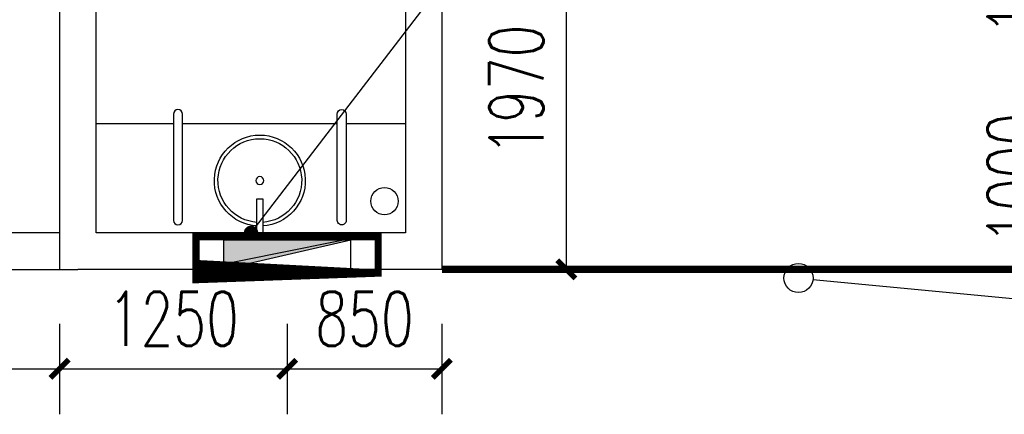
# Model space of a CAD drawing. Extents: x 797781 to 1255204, y 21234 to 1024248.
# Tile 438 of 656: x 940239 to 945648, y 475697 to 477865. Entities that reach past the tile are written whole.
import ezdxf

# ---------------------------------------------------------------- set-up
doc = ezdxf.new("R2010")
doc.units = 0
doc.header["$LTSCALE"] = 1000
doc.header["$MEASUREMENT"] = 0
doc.linetypes.add('( Hidden )', pattern=[0.375, 0.25, -0.125])
for name, color, linetype in [('230303生产综合楼-平面图_t8$0$DIM_IDEN', 3, 'Continuous'), ('230303生产综合楼-平面图_t8$0$DIM_LEAD', 3, 'Continuous'), ('230303生产综合楼-平面图_t8$0$FF-厨卫具-JYZS', 44, 'Continuous'), ('230303生产综合楼-平面图_t8$0$PUB_DIM', 3, 'Continuous'), ('230303生产综合楼-平面图_t8$0$STAIR', 2, 'Continuous'), ('230303生产综合楼-平面图_t8$0$WALL', 40, 'Continuous'), ('230303生产综合楼-平面图_t8$0$WINDOW', 4, 'Continuous'), ('230303生产综合楼-平面图_t8$0$条件', 7, 'Continuous'), ('230303生产综合楼-平面图_t8$0$板洞', 6, 'Continuous'), ('EQUIP_消火栓', 7, 'Continuous'), ('VPIPE-消防', 1, 'Continuous'), ('防排烟', 7, 'Continuous')]:
    doc.layers.add(name, color=color, linetype=linetype)
doc.styles.add('230303生产综合楼-平面图_T8$0$_TCH_DIM_T3', font='SIMPLEX', dxfattribs={"width": 0.7058823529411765, "bigfont": 'GBCBIG'})
doc.dimstyles.new('230303生产综合楼-平面图_T8$0$_TCH_ARCH&&100', dxfattribs={"dimtxt": 297.5, "dimasz": 100, "dimexe": 250, "dimexo": 300, "dimgap": 126.25, "dimtad": 1, "dimdec": 0, "dimzin": 0, "dimdsep": 46, "dimtxsty": '230303生产综合楼-平面图_T8$0$_TCH_DIM_T3', "dimblk": '230303生产综合楼-平面图_t8$0$_ArchTick', "dimcen": 0.09, "dimclrt": 7, "dimazin": 2, "dimtfac": 1, "dimtdec": 0, "dimtix": 1, "dimtmove": 2, "dimatfit": 3, "dimfxl": 1, "dimtolj": 1, "dimtzin": 0, "dimarcsym": 0})

# ---------------------------------------------------------------- blocks, each defined once
blk = doc.blocks.new('$TwtSys$00000434')
for p, q in [((-0.5, 0.5), (-0.5, -0.5)), ((-0.5, -0.5), (0.5, 0.5)), ((0.5, 0.5), (-0.5, 0.5)), ((0.5, -0.5), (0.5, 0.5)), ((-0.5, -0.5), (0.5, -0.5))]:
    blk.add_line(p, q)
blk.add_solid([(0.5, -0.5), (0.5, 0.5), (-0.5, -0.5)])
blk = doc.blocks.new('230303生产综合楼-平面图_t8$0$4-XHS')
at = {"layer": 'VPIPE-消防'}
blk.add_circle((1069722.691161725, 269824.5407400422), 75, dxfattribs=at)
at = {"layer": 'EQUIP_消火栓', "xscale": 700, "yscale": 160, "zscale": 700, "rotation": 180.0000000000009}
blk.add_blockref('$TwtSys$00000434', (1069187.634070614, 269529.5407400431), dxfattribs=at)
blk = doc.blocks.new('230303生产综合楼-平面图_t8$0$_ArchTick')
at = {"color": 0, "linetype": 'ByBlock', "const_width": 0.3}
blk.add_lwpolyline([(-0.5, -0.5), (0.5, 0.5)], dxfattribs=at)
blk = doc.blocks.new('*D6227')
at = {"layer": '230303生产综合楼-平面图_t8$0$PUB_DIM', "color": 0, "lineweight": -2, "transparency": 16777216}
for p, q in [((772798.3066328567, 181098.9375635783), (772269.4570127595, 181098.9375635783)), ((772519.4570127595, 179798.9375635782), (772519.4570127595, 181098.9375635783)), ((772798.3066328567, 179798.9375635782), (772269.4570127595, 179798.9375635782))]:
    blk.add_line(p, q, dxfattribs=at)
at = {"layer": 'Defpoints', "color": 0, "transparency": 16777216}
for p in [(772519.4570127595, 181098.9375635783), (773098.3066328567, 181098.9375635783), (773098.3066328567, 179798.9375635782)]:
    blk.add_point(p, dxfattribs=at)
at = {"layer": '230303生产综合楼-平面图_t8$0$PUB_DIM', "color": 0, "lineweight": -2, "transparency": 16777216, "xscale": 100, "yscale": 100, "zscale": 100}
for p, rotation in [((772519.4570127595, 181098.9375635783), 90), ((772519.4570127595, 179798.9375635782), 270)]:
    blk.add_blockref('230303生产综合楼-平面图_t8$0$_ArchTick', p, dxfattribs=dict(at, rotation=rotation))
at = {"layer": '230303生产综合楼-平面图_t8$0$PUB_DIM', "color": 7, "transparency": 16777216, "insert": (772244.4570127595, 180448.9375635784), "char_height": 297.5, "attachment_point": 5, "rotation": 90, "style": '230303生产综合楼-平面图_T8$0$_TCH_DIM_T3'}
blk.add_mtext('\\A1;1300', dxfattribs=at)
blk = doc.blocks.new('*D6228')
at = {"layer": '230303生产综合楼-平面图_t8$0$PUB_DIM', "color": 0, "lineweight": -2, "transparency": 16777216}
for p, q in [((772798.3066328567, 179798.9375635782), (772269.4570127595, 179798.9375635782)), ((772519.4570127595, 178798.937563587), (772519.4570127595, 179798.9375635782)), ((772798.3066328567, 178798.937563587), (772269.4570127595, 178798.937563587))]:
    blk.add_line(p, q, dxfattribs=at)
at = {"layer": 'Defpoints', "color": 0, "transparency": 16777216}
for p in [(772519.4570127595, 179798.9375635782), (773098.3066328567, 179798.9375635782), (773098.3066328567, 178798.937563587)]:
    blk.add_point(p, dxfattribs=at)
at = {"layer": '230303生产综合楼-平面图_t8$0$PUB_DIM', "color": 0, "lineweight": -2, "transparency": 16777216, "xscale": 100, "yscale": 100, "zscale": 100}
for p, rotation in [((772519.4570127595, 179798.9375635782), 90), ((772519.4570127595, 178798.937563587), 270)]:
    blk.add_blockref('230303生产综合楼-平面图_t8$0$_ArchTick', p, dxfattribs=dict(at, rotation=rotation))
at = {"layer": '230303生产综合楼-平面图_t8$0$PUB_DIM', "color": 7, "transparency": 16777216, "insert": (772244.4570127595, 179298.9375635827), "char_height": 297.5, "attachment_point": 5, "rotation": 90, "style": '230303生产综合楼-平面图_T8$0$_TCH_DIM_T3'}
blk.add_mtext('\\A1;1000', dxfattribs=at)
blk = doc.blocks.new('230303生产综合楼-平面图_t8$0$HA-TOIL$0$XP-4')
at = {"color": 0, "linetype": 'Continuous'}
blk.add_lwpolyline([(0, -15.56189848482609), (0, 15.56189848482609), (-178.8605281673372, 15.56189848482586), (-178.8605281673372, -15.56189848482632)], close=True, dxfattribs=at)
blk.add_circle((-275.9544211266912, -2.274e-13), 20.87675993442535, dxfattribs=at)
blk.add_arc((-275.9544211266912, -2.274e-13), 240, 3.717737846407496, 356.2822621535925, dxfattribs=at)
at = {"color": 8}
blk.add_arc((-275.9544211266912, -2.274e-13), 220.8, 3.879620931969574, 356.1203790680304, dxfattribs=at)
blk = doc.blocks.new('*D6243')
at = {"layer": '230303生产综合楼-平面图_t8$0$PUB_DIM', "color": 0, "lineweight": -2, "transparency": 16777216}
for p, q in [((769398.3042119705, 180768.7758368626), (770032.4901942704, 180768.7758368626)), ((769782.4901942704, 178798.9344879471), (769782.4901942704, 180768.7758368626)), ((769398.3042119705, 178798.9344879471), (770032.4901942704, 178798.9344879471))]:
    blk.add_line(p, q, dxfattribs=at)
at = {"layer": 'Defpoints', "color": 0, "transparency": 16777216}
for p in [(769098.3042119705, 180768.7758368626), (769782.4901942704, 180768.7758368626), (769098.3042119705, 178798.9344879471)]:
    blk.add_point(p, dxfattribs=at)
at = {"layer": '230303生产综合楼-平面图_t8$0$PUB_DIM', "color": 0, "lineweight": -2, "transparency": 16777216, "xscale": 100, "yscale": 100, "zscale": 100}
for p, rotation in [((769782.4901942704, 180768.7758368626), 90), ((769782.4901942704, 178798.9344879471), 270)]:
    blk.add_blockref('230303生产综合楼-平面图_t8$0$_ArchTick', p, dxfattribs=dict(at, rotation=rotation))
at = {"layer": '230303生产综合楼-平面图_t8$0$PUB_DIM', "color": 7, "transparency": 16777216, "insert": (769507.4901942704, 179783.855162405), "char_height": 297.5, "attachment_point": 5, "rotation": 90, "style": '230303生产综合楼-平面图_T8$0$_TCH_DIM_T3'}
blk.add_mtext('\\A1;1970', dxfattribs=at)
blk = doc.blocks.new('*D6250')
at = {"layer": '230303生产综合楼-平面图_t8$0$PUB_DIM', "color": 0, "lineweight": -2, "transparency": 16777216}
for p, q in [((765398.3017911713, 178498.9380537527), (765398.3017911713, 178002.4539507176)), ((766998.301791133, 178498.9380537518), (766998.301791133, 178002.4539507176)), ((765398.3017911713, 178252.4539507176), (766998.301791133, 178252.4539507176))]:
    blk.add_line(p, q, dxfattribs=at)
at = {"layer": 'Defpoints', "color": 0, "transparency": 16777216}
for p in [(765398.3017911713, 178798.9380537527), (766998.301791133, 178798.9380537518), (766998.301791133, 178252.4539507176)]:
    blk.add_point(p, dxfattribs=at)
at = {"layer": '230303生产综合楼-平面图_t8$0$PUB_DIM', "color": 0, "lineweight": -2, "transparency": 16777216, "xscale": 100, "yscale": 100, "zscale": 100, "rotation": 180}
blk.add_blockref('230303生产综合楼-平面图_t8$0$_ArchTick', (765398.3017911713, 178252.4539507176), dxfattribs=at)
at = {"layer": '230303生产综合楼-平面图_t8$0$PUB_DIM', "color": 0, "lineweight": -2, "transparency": 16777216, "xscale": 100, "yscale": 100, "zscale": 100}
blk.add_blockref('230303生产综合楼-平面图_t8$0$_ArchTick', (766998.301791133, 178252.4539507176), dxfattribs=at)
at = {"layer": '230303生产综合楼-平面图_t8$0$PUB_DIM', "color": 7, "transparency": 16777216, "insert": (766198.3017911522, 178527.4539507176), "char_height": 297.5, "attachment_point": 5, "style": '230303生产综合楼-平面图_T8$0$_TCH_DIM_T3'}
blk.add_mtext('\\A1;1600', dxfattribs=at)
blk = doc.blocks.new('*D6251')
at = {"layer": '230303生产综合楼-平面图_t8$0$PUB_DIM', "color": 0, "lineweight": -2, "transparency": 16777216}
for p, q in [((766998.301791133, 178498.9380537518), (766998.301791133, 178002.4539507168)), ((768248.3628066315, 178498.938053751), (768248.3628066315, 178002.4539507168)), ((766998.301791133, 178252.4539507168), (768248.3628066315, 178252.4539507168))]:
    blk.add_line(p, q, dxfattribs=at)
at = {"layer": 'Defpoints', "color": 0, "transparency": 16777216}
for p in [(766998.301791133, 178798.9380537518), (768248.3628066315, 178798.938053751), (768248.3628066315, 178252.4539507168)]:
    blk.add_point(p, dxfattribs=at)
at = {"layer": '230303生产综合楼-平面图_t8$0$PUB_DIM', "color": 0, "lineweight": -2, "transparency": 16777216, "xscale": 100, "yscale": 100, "zscale": 100, "rotation": 180}
blk.add_blockref('230303生产综合楼-平面图_t8$0$_ArchTick', (766998.301791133, 178252.4539507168), dxfattribs=at)
at = {"layer": '230303生产综合楼-平面图_t8$0$PUB_DIM', "color": 0, "lineweight": -2, "transparency": 16777216, "xscale": 100, "yscale": 100, "zscale": 100}
blk.add_blockref('230303生产综合楼-平面图_t8$0$_ArchTick', (768248.3628066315, 178252.4539507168), dxfattribs=at)
at = {"layer": '230303生产综合楼-平面图_t8$0$PUB_DIM', "color": 7, "transparency": 16777216, "insert": (767623.3322988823, 178527.4539507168), "char_height": 297.5, "attachment_point": 5, "style": '230303生产综合楼-平面图_T8$0$_TCH_DIM_T3'}
blk.add_mtext('\\A1;1250', dxfattribs=at)
blk = doc.blocks.new('*D6252')
at = {"layer": '230303生产综合楼-平面图_t8$0$PUB_DIM', "color": 0, "lineweight": -2, "transparency": 16777216}
for p, q in [((768248.3628066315, 178498.938053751), (768248.3628066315, 178002.4539507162)), ((769098.3042119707, 178498.9380537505), (769098.3042119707, 178002.4539507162)), ((768248.3628066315, 178252.4539507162), (769098.3042119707, 178252.4539507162))]:
    blk.add_line(p, q, dxfattribs=at)
at = {"layer": 'Defpoints', "color": 0, "transparency": 16777216}
for p in [(768248.3628066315, 178798.938053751), (769098.3042119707, 178798.9380537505), (769098.3042119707, 178252.4539507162)]:
    blk.add_point(p, dxfattribs=at)
at = {"layer": '230303生产综合楼-平面图_t8$0$PUB_DIM', "color": 0, "lineweight": -2, "transparency": 16777216, "xscale": 100, "yscale": 100, "zscale": 100, "rotation": 180}
blk.add_blockref('230303生产综合楼-平面图_t8$0$_ArchTick', (768248.3628066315, 178252.4539507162), dxfattribs=at)
at = {"layer": '230303生产综合楼-平面图_t8$0$PUB_DIM', "color": 0, "lineweight": -2, "transparency": 16777216, "xscale": 100, "yscale": 100, "zscale": 100}
blk.add_blockref('230303生产综合楼-平面图_t8$0$_ArchTick', (769098.3042119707, 178252.4539507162), dxfattribs=at)
at = {"layer": '230303生产综合楼-平面图_t8$0$PUB_DIM', "color": 7, "transparency": 16777216, "insert": (768673.3335093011, 178527.4539507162), "char_height": 297.5, "attachment_point": 5, "style": '230303生产综合楼-平面图_T8$0$_TCH_DIM_T3'}
blk.add_mtext('\\A1;850', dxfattribs=at)
blk = doc.blocks.new('230303生产综合楼-平面图_t8$0$HXT-1')
at = {"layer": '230303生产综合楼-平面图_t8$0$PUB_DIM'}
for p1, p2, picture, middle in [((773098.3066328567, 179798.9375635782), (773098.3066328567, 181098.9375635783), '*D6227', (772244.4570127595, 180448.9375635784)), ((773098.3066328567, 178798.937563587), (773098.3066328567, 179798.9375635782), '*D6228', (772244.4570127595, 179298.9375635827))]:
    dim = blk.add_aligned_dim(p1=p1, p2=p2, distance=578.8496200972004, dimstyle='230303生产综合楼-平面图_T8$0$_TCH_ARCH&&100', dxfattribs=at)
    dim.commit()
    dim.dimension.update_dxf_attribs({"geometry": picture, "text_midpoint": middle})
blk = doc.blocks.new('230303生产综合楼-平面图_t8$0$WSJ-1')
at = {"layer": '230303生产综合楼-平面图_t8$0$DIM_LEAD'}
blk.add_line((768050.001859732, 178998.918060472), (769587.9487022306, 181005.3256252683), dxfattribs=at)
at = {"layer": '230303生产综合楼-平面图_t8$0$DIM_LEAD', "const_width": 40}
blk.add_lwpolyline([(768037.8347185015, 178983.0447912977, 1), (768062.1690009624, 179014.7913296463, 1)], format="xyb", close=True, dxfattribs=at)
at = {"layer": '230303生产综合楼-平面图_t8$0$FF-厨卫具-JYZS'}
for p, q in [((767623.304211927, 179599.2660052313), (767198.3042118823, 179599.2660052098)), ((768523.304211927, 179599.2660052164), (767673.304211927, 179599.2660052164)), ((768898.1710336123, 179599.2660052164), (768573.3042119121, 179599.2660052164))]:
    blk.add_line(p, q, dxfattribs=at)
for points in [[(767673.3042119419, 179068.2949333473), (767673.304211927, 179651.7155776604, 0.9999999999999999), (767623.304211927, 179651.7155776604), (767623.304211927, 179068.2949333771, 0.9999999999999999), (767673.3042119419, 179068.2949333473)], [(768523.304211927, 179068.2949333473), (768523.304211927, 179651.7155776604, -0.9999999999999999), (768573.304211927, 179651.7155776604), (768573.304211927, 179068.2949333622, -0.9999999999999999), (768523.304211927, 179068.2949333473)]]:
    blk.add_lwpolyline(points, format="xyb", dxfattribs=at)
at = {"layer": '230303生产综合楼-平面图_t8$0$WALL'}
for p, q in [((769098.3042119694, 182898.9344879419), (769098.3042119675, 178798.9344879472)), ((768898.3042119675, 182798.9344879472), (768898.3042119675, 178998.9344879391)), ((766998.3042119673, 180298.9316973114), (766998.3042119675, 178998.9344879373)), ((767198.3042119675, 178998.9344879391), (767198.3042119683, 180298.9316973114)), ((766998.3042119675, 178998.9344879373), (766998.301791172, 178798.9344879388)), ((768898.3042119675, 178998.9344879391), (767198.3042119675, 178998.9344879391)), ((766998.301791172, 178798.9344879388), (767098.3042119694, 178798.9344879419)), ((769098.3042119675, 178798.9344879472), (767098.3042119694, 178798.9344879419))]:
    blk.add_line(p, q, dxfattribs=at)
at = {"layer": '230303生产综合楼-平面图_t8$0$WINDOW'}
for p, q in [((766998.3017911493, 178998.9344879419), (765398.3017911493, 178998.9344879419)), ((765398.3017911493, 178798.9344879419), (766998.3017911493, 178798.9344879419))]:
    blk.add_line(p, q, dxfattribs=at)
at = {"layer": '230303生产综合楼-平面图_t8$0$条件', "color": 4, "const_width": 40, "elevation": 123.846153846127}
blk.add_lwpolyline([(767748.3628067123, 178979.2922548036), (768748.3628067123, 178979.2922548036), (768748.36280655, 178779.3086824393), (767748.362806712, 178779.3086821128), (767748.3628067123, 178979.2922548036)], dxfattribs=at)
at = {"layer": '230303生产综合楼-平面图_t8$0$条件', "color": 1, "elevation": 123.846153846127}
blk.add_lwpolyline([(767748.362806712, 178798.9344877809), (768748.3628067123, 178998.9180604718)], dxfattribs=at)
at = {"layer": '230303生产综合楼-平面图_t8$0$FF-厨卫具-JYZS', "extrusion": (0, 0, -1), "xscale": 1.041666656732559, "yscale": 1.041666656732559, "zscale": -1.041666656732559, "rotation": 270}
blk.add_blockref('230303生产综合楼-平面图_t8$0$HA-TOIL$0$XP-4', (-768098.304211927, 178999.2660052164), dxfattribs=at)
at = {"layer": '230303生产综合楼-平面图_t8$0$PUB_DIM'}
for p1, p2, distance, picture, middle in [((769098.3042119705, 178798.9344879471), (769098.3042119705, 180768.7758368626), -684.1859822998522, '*D6243', (769507.4901942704, 179783.855162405)), ((765398.3017911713, 178798.9380537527), (766998.301791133, 178798.9380537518), -546.4841030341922, '*D6250', (766198.3017911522, 178527.4539507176)), ((766998.301791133, 178798.9380537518), (768248.3628066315, 178798.938053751), -546.4841030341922, '*D6251', (767623.3322988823, 178527.4539507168)), ((768248.3628066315, 178798.938053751), (769098.3042119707, 178798.9380537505), -546.4841030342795, '*D6252', (768673.3335093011, 178527.4539507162))]:
    dim = blk.add_aligned_dim(p1=p1, p2=p2, distance=distance, dimstyle='230303生产综合楼-平面图_T8$0$_TCH_ARCH&&100', dxfattribs=at)
    dim.commit()
    dim.dimension.update_dxf_attribs({"geometry": picture, "text_midpoint": middle})

msp = doc.modelspace()

# ---------------------------------------------------------------- linework, layer by layer
at = {"layer": '230303生产综合楼-平面图_t8$0$DIM_IDEN'}
msp.add_line((944596.88277984, 476437.9230734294), (946908.0044139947, 476216.0676580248), dxfattribs=at)
msp.add_circle((944517.2019457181, 476445.5720107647), 80.04712092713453, dxfattribs=at)
at = {"layer": '防排烟', "color": 1, "linetype": '( Hidden )', "const_width": 40}
msp.add_lwpolyline([(946544.7384445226, 476493.2003449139), (942558.001993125, 476493.1972794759)], dxfattribs=at)

# ---------------------------------------------------------------- block references
msp.add_blockref('230303生产综合楼-平面图_t8$0$4-XHS', (-127479.6383169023, 207043.6565394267))
at = {"layer": '230303生产综合楼-平面图_t8$0$STAIR'}
msp.add_blockref('230303生产综合楼-平面图_t8$0$WSJ-1', (173459.6977811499, 297694.262791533), dxfattribs=at)
at = {"layer": '230303生产综合楼-平面图_t8$0$板洞'}
msp.add_blockref('230303生产综合楼-平面图_t8$0$HXT-1', (173459.6977811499, 297694.262791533), dxfattribs=at)

doc.saveas('drawing.dxf')
